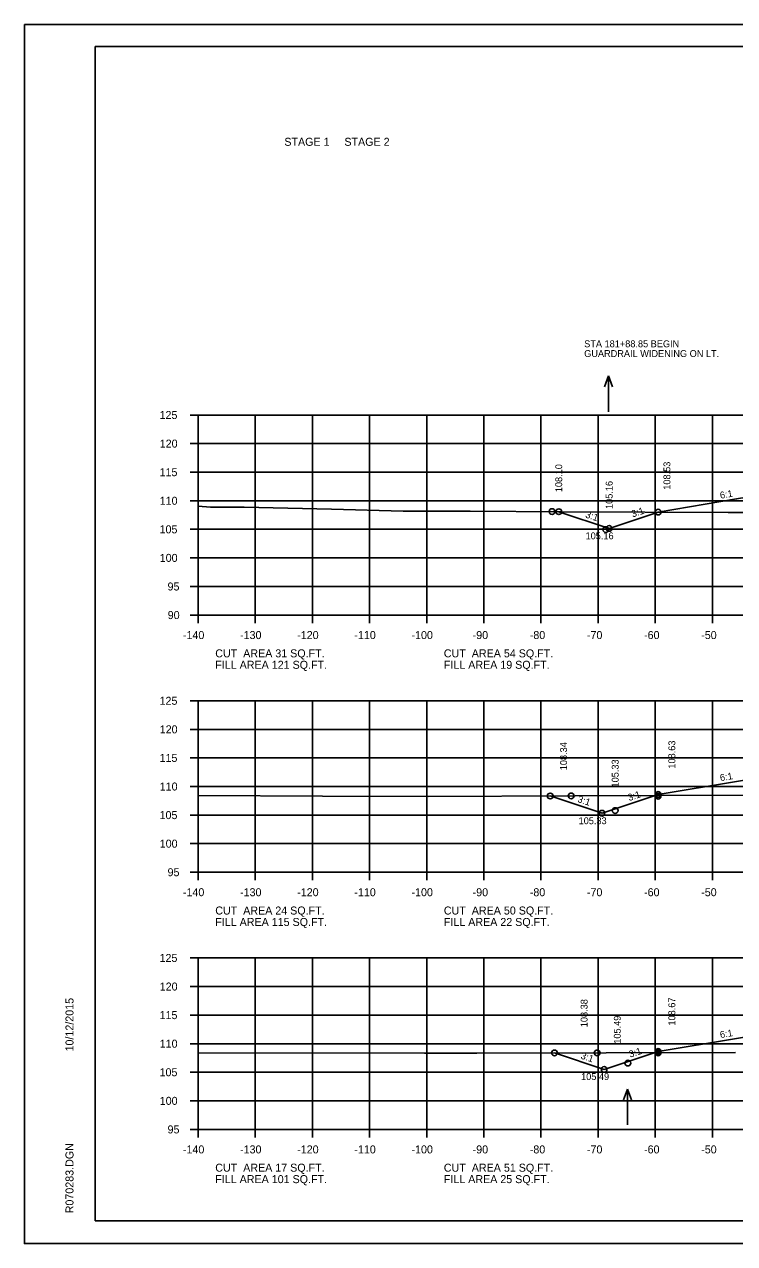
# Model space of a CAD drawing. Extents: x 1175611 to 1176402, y -433344 to -416213.
# Drawn here: x 1175610.6 to 1175734.9, y -426943.4 to -426730.1 of the extents above; entities that cross this region are included whole.
import ezdxf

# ---------------------------------------------------------------- set-up
doc = ezdxf.new("R2010")
doc.units = 0
for name, color, linetype in [('Default', 7, 'Continuous'), ('R_Axis', 7, 'Continuous'), ('R_Axis Annot', 7, 'Continuous'), ('R_Border', 7, 'Continuous'), ('R_Exist Surface', 7, 'Continuous'), ('R_Fin Surface', 7, 'Continuous'), ('R_Grid', 7, 'Continuous'), ('R_No Plot', 7, 'Continuous'), ('R_Water Annot', 7, 'Continuous'), ('R_Xsect Elev', 7, 'Continuous'), ('R_Xsect Slope', 7, 'Continuous')]:
    doc.layers.add(name, color=color, linetype=linetype)

msp = doc.modelspace()

# ---------------------------------------------------------------- linework, layer by layer
at = {"layer": 'R_Axis'}
for p, q in [((1175639.57, -426798.41), (1175640.97, -426798.41)), ((1175640.97, -426833.41), (1175640.97, -426798.41)), ((1175639.57, -426803.41), (1175640.97, -426803.41)), ((1175639.57, -426808.41), (1175640.97, -426808.41)), ((1175639.57, -426813.41), (1175640.97, -426813.41)), ((1175639.57, -426818.41), (1175640.97, -426818.41)), ((1175639.57, -426823.41), (1175640.97, -426823.41)), ((1175639.57, -426828.41), (1175640.97, -426828.41)), ((1175639.57, -426833.41), (1175640.97, -426833.41)), ((1175640.97, -426833.41), (1175920.97, -426833.41)), ((1175640.97, -426834.81), (1175640.97, -426833.41)), ((1175650.97, -426834.81), (1175650.97, -426833.41)), ((1175660.97, -426834.81), (1175660.97, -426833.41)), ((1175670.97, -426834.81), (1175670.97, -426833.41)), ((1175680.97, -426834.81), (1175680.97, -426833.41)), ((1175690.97, -426834.81), (1175690.97, -426833.41)), ((1175700.97, -426834.81), (1175700.97, -426833.41)), ((1175710.97, -426834.81), (1175710.97, -426833.41)), ((1175720.97, -426834.81), (1175720.97, -426833.41)), ((1175730.97, -426834.81), (1175730.97, -426833.41)), ((1175639.57, -426848.41), (1175640.97, -426848.41)), ((1175640.97, -426878.41), (1175640.97, -426848.41)), ((1175639.57, -426853.41), (1175640.97, -426853.41)), ((1175639.57, -426858.41), (1175640.97, -426858.41)), ((1175639.57, -426863.41), (1175640.97, -426863.41)), ((1175639.57, -426868.41), (1175640.97, -426868.41)), ((1175639.57, -426873.41), (1175640.97, -426873.41)), ((1175639.57, -426878.41), (1175640.97, -426878.41)), ((1175640.97, -426878.41), (1175920.97, -426878.41)), ((1175640.97, -426879.81), (1175640.97, -426878.41)), ((1175650.97, -426879.81), (1175650.97, -426878.41)), ((1175660.97, -426879.81), (1175660.97, -426878.41)), ((1175670.97, -426879.81), (1175670.97, -426878.41)), ((1175680.97, -426879.81), (1175680.97, -426878.41)), ((1175690.97, -426879.81), (1175690.97, -426878.41)), ((1175700.97, -426879.81), (1175700.97, -426878.41)), ((1175710.97, -426879.81), (1175710.97, -426878.41)), ((1175720.97, -426879.81), (1175720.97, -426878.41)), ((1175730.97, -426879.81), (1175730.97, -426878.41)), ((1175639.57, -426893.41), (1175640.97, -426893.41)), ((1175640.97, -426923.41), (1175640.97, -426893.41)), ((1175639.57, -426898.41), (1175640.97, -426898.41)), ((1175639.57, -426903.41), (1175640.97, -426903.41)), ((1175639.57, -426908.41), (1175640.97, -426908.41)), ((1175639.57, -426913.41), (1175640.97, -426913.41)), ((1175639.57, -426918.41), (1175640.97, -426918.41)), ((1175639.57, -426923.41), (1175640.97, -426923.41)), ((1175640.97, -426923.41), (1175920.97, -426923.41)), ((1175640.97, -426924.81), (1175640.97, -426923.41)), ((1175650.97, -426924.81), (1175650.97, -426923.41)), ((1175660.97, -426924.81), (1175660.97, -426923.41)), ((1175670.97, -426924.81), (1175670.97, -426923.41)), ((1175680.97, -426924.81), (1175680.97, -426923.41)), ((1175690.97, -426924.81), (1175690.97, -426923.41)), ((1175700.97, -426924.81), (1175700.97, -426923.41)), ((1175710.97, -426924.81), (1175710.97, -426923.41)), ((1175720.97, -426924.81), (1175720.97, -426923.41)), ((1175730.97, -426924.81), (1175730.97, -426923.41))]:
    msp.add_line(p, q, dxfattribs=at)
at = {"layer": 'R_Border'}
for p, q in [((1175622.97, -426733.95), (1175939.15, -426733.95)), ((1175622.97, -426939.41), (1175622.97, -426733.95)), ((1175622.97, -426939.41), (1175622.97, -426939.41)), ((1175939.15, -426939.41), (1175622.97, -426939.41))]:
    msp.add_line(p, q, dxfattribs=at)
at = {"layer": 'R_Exist Surface'}
for points in [[(1175640.97, -426814.37), (1175643.15, -426814.55), (1175649.02, -426814.52), (1175664.33, -426814.86), (1175676.88, -426815.25), (1175688.57, -426815.24), (1175704.61, -426815.32), (1175733.74, -426815.45), (1175736.73, -426815.46)], [(1175640.97, -426865.01), (1175662.76, -426865.11), (1175681.23, -426865.17), (1175706.95, -426865.05), (1175736.33, -426864.92)], [(1175640.97, -426910.01), (1175680.57, -426910.06), (1175685.51, -426910.07), (1175689.74, -426910.06), (1175735.04, -426909.96)]]:
    msp.add_lwpolyline(points, dxfattribs=at)
at = {"layer": 'R_Fin Surface'}
for points in [[(1175704.1, -426815.32), (1175712.89, -426818.25), (1175721.47, -426815.39), (1175735.2, -426813.1), (1175743.47, -426811.72), (1175749.47, -426811.48), (1175751.47, -426811.44), (1175780.97, -426810.85), (1175810.47, -426811.44), (1175812.47, -426811.48), (1175823.97, -426811.94), (1175831.5, -426813.19), (1175840.47, -426814.69), (1175850.5, -426818.03)], [(1175702.6, -426865.07), (1175711.65, -426868.08), (1175721.47, -426864.81), (1175735.2, -426862.52), (1175743.47, -426861.14), (1175749.47, -426860.9), (1175751.47, -426860.86), (1175780.97, -426860.27), (1175810.47, -426860.86), (1175812.47, -426860.9), (1175818.47, -426861.14), (1175826.75, -426862.52), (1175840.47, -426864.81), (1175848.04, -426867.33), (1175853.06, -426865.66)], [(1175703.34, -426910.03), (1175712.01, -426912.92), (1175721.47, -426909.77), (1175735.2, -426907.48), (1175743.47, -426906.1), (1175749.47, -426905.86), (1175751.47, -426905.82), (1175780.97, -426905.23), (1175810.47, -426905.82), (1175812.47, -426905.86), (1175818.47, -426906.1), (1175826.75, -426907.48), (1175840.47, -426909.77), (1175846.64, -426911.83), (1175851.03, -426910.36)]]:
    msp.add_lwpolyline(points, dxfattribs=at)
at = {"layer": 'R_Grid'}
for p, q in [((1175640.97, -426798.41), (1175920.97, -426798.41)), ((1175640.97, -426833.41), (1175640.97, -426798.41)), ((1175650.97, -426833.41), (1175650.97, -426798.41)), ((1175660.97, -426833.41), (1175660.97, -426798.41)), ((1175670.97, -426833.41), (1175670.97, -426798.41)), ((1175680.97, -426833.41), (1175680.97, -426798.41)), ((1175690.97, -426833.41), (1175690.97, -426798.41)), ((1175700.97, -426833.41), (1175700.97, -426798.41)), ((1175710.97, -426833.41), (1175710.97, -426798.41)), ((1175720.97, -426833.41), (1175720.97, -426798.41)), ((1175730.97, -426833.41), (1175730.97, -426798.41)), ((1175640.97, -426803.41), (1175920.97, -426803.41)), ((1175640.97, -426808.41), (1175920.97, -426808.41)), ((1175640.97, -426813.41), (1175920.97, -426813.41)), ((1175640.97, -426818.41), (1175920.97, -426818.41)), ((1175640.97, -426823.41), (1175920.97, -426823.41)), ((1175640.97, -426828.41), (1175920.97, -426828.41)), ((1175640.97, -426833.41), (1175920.97, -426833.41)), ((1175640.97, -426848.41), (1175920.97, -426848.41)), ((1175640.97, -426878.41), (1175640.97, -426848.41)), ((1175650.97, -426878.41), (1175650.97, -426848.41)), ((1175660.97, -426878.41), (1175660.97, -426848.41)), ((1175670.97, -426878.41), (1175670.97, -426848.41)), ((1175680.97, -426878.41), (1175680.97, -426848.41)), ((1175690.97, -426878.41), (1175690.97, -426848.41)), ((1175700.97, -426878.41), (1175700.97, -426848.41)), ((1175710.97, -426878.41), (1175710.97, -426848.41)), ((1175720.97, -426878.41), (1175720.97, -426848.41)), ((1175730.97, -426878.41), (1175730.97, -426848.41)), ((1175640.97, -426853.41), (1175920.97, -426853.41)), ((1175640.97, -426858.41), (1175920.97, -426858.41)), ((1175640.97, -426863.41), (1175920.97, -426863.41)), ((1175640.97, -426868.41), (1175920.97, -426868.41)), ((1175640.97, -426873.41), (1175920.97, -426873.41)), ((1175640.97, -426878.41), (1175920.97, -426878.41)), ((1175640.97, -426893.41), (1175920.97, -426893.41)), ((1175640.97, -426923.41), (1175640.97, -426893.41)), ((1175650.97, -426923.41), (1175650.97, -426893.41)), ((1175660.97, -426923.41), (1175660.97, -426893.41)), ((1175670.97, -426923.41), (1175670.97, -426893.41)), ((1175680.97, -426923.41), (1175680.97, -426893.41)), ((1175690.97, -426923.41), (1175690.97, -426893.41)), ((1175700.97, -426923.41), (1175700.97, -426893.41)), ((1175710.97, -426923.41), (1175710.97, -426893.41)), ((1175720.97, -426923.41), (1175720.97, -426893.41)), ((1175730.97, -426923.41), (1175730.97, -426893.41)), ((1175640.97, -426898.41), (1175920.97, -426898.41)), ((1175640.97, -426903.41), (1175920.97, -426903.41)), ((1175640.97, -426908.41), (1175920.97, -426908.41)), ((1175640.97, -426913.41), (1175920.97, -426913.41)), ((1175640.97, -426918.41), (1175920.97, -426918.41)), ((1175640.97, -426923.41), (1175920.97, -426923.41))]:
    msp.add_line(p, q, dxfattribs=at)
at = {"layer": 'R_No Plot'}
for p, q in [((1175610.57, -426730.06), (1175943.91, -426730.06)), ((1175610.57, -426943.39), (1175943.91, -426943.39))]:
    msp.add_line(p, q, dxfattribs=at)
msp.add_lwpolyline([(1175610.57, -426730.06), (1175943.91, -426730.06), (1175943.91, -426943.39), (1175610.57, -426943.39)], close=True, dxfattribs=at)
for centre in [(1175702.9, -426815.31), (1175704.1, -426815.32), (1175704.1, -426815.32), (1175721.47, -426815.39), (1175721.47, -426815.39), (1175712.3, -426818.45), (1175712.89, -426818.25), (1175702.6, -426865.07), (1175702.6, -426865.07), (1175706.24, -426865.05), (1175721.47, -426864.81), (1175721.47, -426865.12), (1175713.95, -426867.62), (1175711.65, -426868.08), (1175703.34, -426910.03), (1175703.34, -426910.03), (1175710.8, -426910.02), (1175721.47, -426909.77), (1175721.47, -426910.03), (1175716.17, -426911.8), (1175712.01, -426912.92)]:
    msp.add_circle(centre, 0.5, dxfattribs=at)
at = {"layer": 'R_Water Annot'}
for p, q in [((1175712.81, -426791.55), (1175712.11, -426793.47)), ((1175712.81, -426797.83), (1175712.81, -426791.55)), ((1175712.81, -426791.55), (1175713.51, -426793.47)), ((1175716.13, -426916.34), (1175715.43, -426918.26)), ((1175716.13, -426922.62), (1175716.13, -426916.34)), ((1175716.13, -426916.34), (1175716.83, -426918.26))]:
    msp.add_line(p, q, dxfattribs=at)

# ---------------------------------------------------------------- texts
at = {"layer": 'Default'}
for s, p in [('STAGE 1     STAGE 2', (1175656.06, -426751.3)), ('CUT  AREA 31 SQ.FT.', (1175643.97, -426840.81)), ('CUT  AREA 54 SQ.FT.', (1175683.97, -426840.81)), ('FILL AREA 121 SQ.FT.', (1175643.97, -426842.81)), ('FILL AREA 19 SQ.FT.', (1175683.97, -426842.81)), ('CUT  AREA 24 SQ.FT.', (1175643.97, -426885.81)), ('FILL AREA 115 SQ.FT.', (1175643.97, -426887.81)), ('CUT  AREA 50 SQ.FT.', (1175683.97, -426885.81)), ('FILL AREA 22 SQ.FT.', (1175683.97, -426887.81)), ('CUT  AREA 17 SQ.FT.', (1175643.97, -426930.81)), ('CUT  AREA 51 SQ.FT.', (1175683.97, -426930.81)), ('FILL AREA 101 SQ.FT.', (1175643.97, -426932.81)), ('FILL AREA 25 SQ.FT.', (1175683.97, -426932.81))]:
    msp.add_text(s, height=1.4, dxfattribs=at).set_placement(p)
at = {"layer": 'R_Axis Annot'}
for s, p in [('125', (1175634.22, -426799.11)), ('120', (1175634.25, -426804.11)), ('115', (1175634.22, -426809.11)), ('110', (1175634.25, -426814.11)), ('105', (1175634.22, -426819.11)), ('100', (1175634.25, -426824.11)), ('95', (1175635.62, -426829.11)), ('90', (1175635.65, -426834.11)), ('-140', (1175638.31, -426837.61)), ('-130', (1175648.31, -426837.61)), ('-120', (1175658.31, -426837.61)), ('-110', (1175668.31, -426837.61)), ('-100', (1175678.31, -426837.61)), ('-90', (1175689.01, -426837.61)), ('-80', (1175699.01, -426837.61)), ('-70', (1175709.01, -426837.61)), ('-60', (1175719.01, -426837.61)), ('-50', (1175729.01, -426837.61)), ('125', (1175634.22, -426849.11)), ('120', (1175634.25, -426854.11)), ('115', (1175634.22, -426859.11)), ('110', (1175634.25, -426864.11)), ('105', (1175634.22, -426869.11)), ('100', (1175634.25, -426874.11)), ('95', (1175635.62, -426879.11)), ('-140', (1175638.31, -426882.61)), ('-130', (1175648.31, -426882.61)), ('-120', (1175658.31, -426882.61)), ('-110', (1175668.31, -426882.61)), ('-100', (1175678.31, -426882.61)), ('-90', (1175689.01, -426882.61)), ('-80', (1175699.01, -426882.61)), ('-70', (1175709.01, -426882.61)), ('-60', (1175719.01, -426882.61)), ('-50', (1175729.01, -426882.61)), ('125', (1175634.22, -426894.11)), ('120', (1175634.25, -426899.11)), ('115', (1175634.22, -426904.11)), ('110', (1175634.25, -426909.11)), ('105', (1175634.22, -426914.11)), ('100', (1175634.25, -426919.11)), ('95', (1175635.62, -426924.11)), ('-140', (1175638.31, -426927.61)), ('-130', (1175648.31, -426927.61)), ('-120', (1175658.31, -426927.61)), ('-110', (1175668.31, -426927.61)), ('-100', (1175678.31, -426927.61)), ('-90', (1175689.01, -426927.61)), ('-80', (1175699.01, -426927.61)), ('-70', (1175709.01, -426927.61)), ('-60', (1175719.01, -426927.61)), ('-50', (1175729.01, -426927.61))]:
    msp.add_text(s, height=1.4, dxfattribs=at).set_placement(p)
at = {"layer": 'R_Border'}
for s, p in [('10/12/2015', (1175619.16, -426909.77)), ('R070283.DGN', (1175619.16, -426938.09))]:
    msp.add_text(s, height=1.4, rotation=90, dxfattribs=at).set_placement(p)
at = {"layer": 'R_Water Annot'}
for s, p in [('STA 181+88.85 BEGIN', (1175708.53, -426786.55)), ('GUARDRAIL WIDENING ON LT.', (1175708.53, -426788.25))]:
    msp.add_text(s, height=1.2, dxfattribs=at).set_placement(p)
at = {"layer": 'R_Xsect Elev'}
for s, p in [('108.10', (1175704.68, -426811.91)), ('108.53', (1175723.61, -426811.48)), ('105.16', (1175713.5, -426814.85)), ('108.34', (1175705.52, -426860.57)), ('108.63', (1175724.47, -426860.28)), ('105.33', (1175714.56, -426863.58)), ('108.38', (1175709.12, -426905.53)), ('108.67', (1175724.47, -426905.24)), ('105.49', (1175714.92, -426908.42))]:
    msp.add_text(s, height=1.2, rotation=90, dxfattribs=at).set_placement(p)
for s, p in [('105.16', (1175708.77, -426820.15)), ('105.33', (1175707.55, -426870)), ('105.49', (1175707.99, -426914.76))]:
    msp.add_text(s, height=1.2, dxfattribs=at).set_placement(p)
at = {"layer": 'R_Xsect Slope'}
for s, rotation, p in [('6:1', 9.4623, (1175732.39, -426813.06)), ('3:1', 341.5651, (1175708.65, -426816.31)), ('3:1', 18.4349, (1175717.02, -426816.34)), ('6:1', 9.4623, (1175732.39, -426862.48)), ('3:1', 341.5651, (1175707.28, -426866.1)), ('3:1', 18.4349, (1175716.4, -426865.97)), ('6:1', 9.4623, (1175732.39, -426907.44)), ('3:1', 18.4349, (1175716.58, -426910.87)), ('3:1', 341.5651, (1175707.83, -426911))]:
    msp.add_text(s, height=1.2, rotation=rotation, dxfattribs=at).set_placement(p)

doc.saveas('drawing.dxf')
